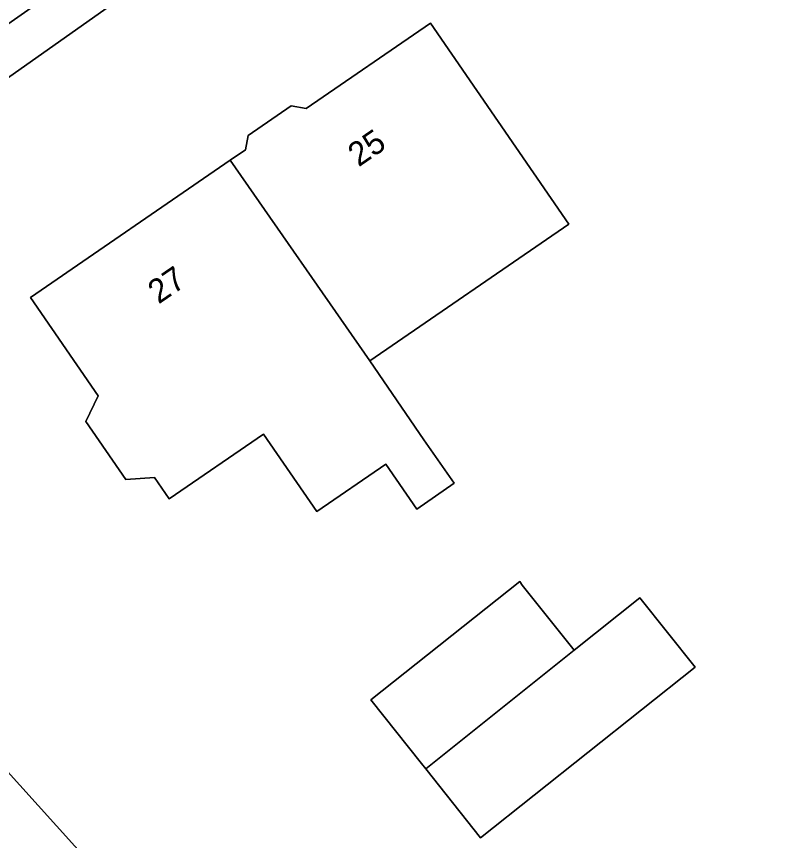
# Model space of a CAD drawing. Extents: x 161772 to 163126, y 383092 to 383917.
# Drawn here: x 162812.84 to 162845.3, y 383768.98 to 383803.51 of the extents above; entities that cross this region are included whole.
import ezdxf

# ---------------------------------------------------------------- set-up
doc = ezdxf.new("R2010")
doc.units = 0
for name, color, linetype in [('IMGEO_Erf', 7, 'Continuous'), ('IMGEO_Groenvoorziening', 7, 'Continuous'), ('IMGEO_Pand', 7, 'Continuous'), ('IMGEO_Pand_nummerreeks', 7, 'Continuous'), ('IMGEO_Voetpad_open', 7, 'Continuous')]:
    doc.layers.add(name, color=color, linetype=linetype)

msp = doc.modelspace()

# ---------------------------------------------------------------- linework, layer by layer
at = {"layer": 'IMGEO_Erf'}
msp.add_lwpolyline([(162834.018, 383816.164), (162796.452, 383789.619), (162819.774, 383763.761), (162820.055, 383764.017), (162821.729, 383762.267), (162832.663, 383750), (162843.39, 383738.273), (162844.017, 383739.178), (162847.717, 383742.543)], dxfattribs=at)
for points in [[(162825.416, 383782.757), (162823.181, 383786.006), (162819.239, 383783.294), (162818.621, 383784.192), (162817.423, 383784.098), (162815.747, 383786.535), (162816.262, 383787.616), (162813.432, 383791.731), (162821.792, 383797.481), (162822.433, 383797.922), (162822.544, 383798.522), (162824.345, 383799.761), (162824.98, 383799.643), (162830.186, 383803.224), (162833.019, 383799.104), (162835.976, 383794.805), (162827.635, 383789.069), (162829.907, 383785.765), (162831.174, 383783.946), (162829.605, 383782.866), (162828.31, 383784.748)], [(162832.278, 383769.089), (162829.985, 383771.973), (162829.799, 383772.208), (162827.683, 383774.869), (162833.919, 383779.826), (162834.015, 383779.673), (162836.194, 383776.957), (162838.948, 383779.147), (162841.265, 383776.233)]]:
    msp.add_lwpolyline(points, close=True, dxfattribs=at)
at = {"layer": 'IMGEO_Groenvoorziening'}
msp.add_lwpolyline([(162796.329, 383795.252), (162797.779, 383793.079), (162809.435, 383801.064), (162825.154, 383812.077), (162831.938, 383816.944), (162830.903, 383818.346), (162830.197, 383819.302), (162813.64, 383807.77), (162807.608, 383803.501), (162798.206, 383796.668)], close=True, dxfattribs=at)
at = {"layer": 'IMGEO_Pand'}
for points in [[(162821.792, 383797.481), (162827.635, 383789.069), (162835.976, 383794.805), (162833.019, 383799.104), (162830.186, 383803.224), (162824.98, 383799.643), (162824.345, 383799.761), (162822.544, 383798.522), (162822.433, 383797.922)], [(162827.635, 383789.069), (162821.792, 383797.481), (162813.432, 383791.731), (162816.262, 383787.616), (162815.747, 383786.535), (162817.423, 383784.098), (162818.621, 383784.192), (162819.239, 383783.294), (162823.181, 383786.006), (162825.416, 383782.757), (162828.31, 383784.748), (162829.605, 383782.866), (162831.174, 383783.946), (162829.907, 383785.765)], [(162829.985, 383771.973), (162836.194, 383776.957), (162834.015, 383779.673), (162833.919, 383779.826), (162827.683, 383774.869), (162829.799, 383772.208)], [(162841.265, 383776.233), (162838.948, 383779.147), (162836.194, 383776.957), (162829.985, 383771.973), (162832.278, 383769.089)]]:
    msp.add_lwpolyline(points, close=True, dxfattribs=at)
at = {"layer": 'IMGEO_Voetpad_open'}
for points in [[(162849.216, 383831.524), (162850.428, 383829.694), (162836.149, 383819.727), (162835.088, 383821.272), (162830.903, 383818.346), (162831.938, 383816.944), (162825.154, 383812.077), (162809.435, 383801.064), (162797.779, 383793.079), (162796.329, 383795.252), (162796.195, 383795.148)], [(162794.932, 383788.498), (162796.452, 383789.619), (162834.018, 383816.164)], [(162865.08, 383714.143), (162866.034, 383715.011), (162864.262, 383716.913), (162859.439, 383722.217), (162854.503, 383727.645), (162849.672, 383732.958), (162844.017, 383739.178), (162843.39, 383738.273), (162832.663, 383750), (162821.729, 383762.267), (162820.055, 383764.017), (162819.774, 383763.761), (162796.452, 383789.619), (162794.932, 383788.498)]]:
    msp.add_lwpolyline(points, dxfattribs=at)

# ---------------------------------------------------------------- texts
at = {"layer": 'IMGEO_Pand_nummerreeks'}
for s, rotation, p in [('25', 34.4496, (162827.171, 383797.178)), ('27', 34.452, (162818.795, 383791.432))]:
    msp.add_text(s, height=1, rotation=rotation, dxfattribs=at).set_placement(p)

doc.saveas('drawing.dxf')
